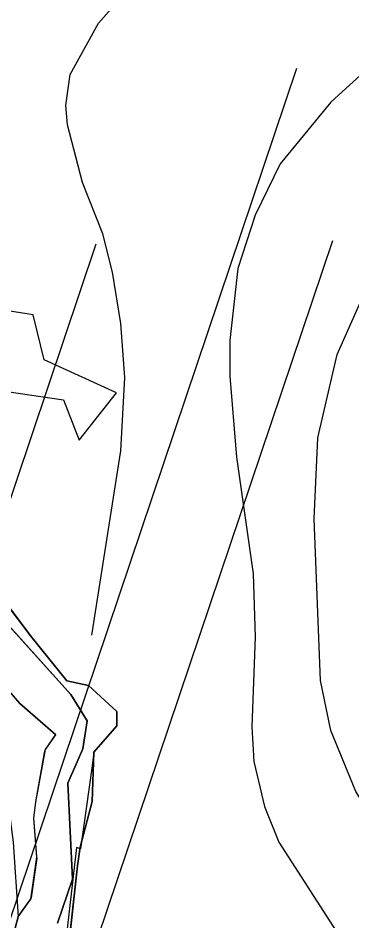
# Model space of a CAD drawing. Extents: x -662620 to -656370, y -1067090 to -1062990.
# Drawn here: x -657563.2 to -657488.8, y -1063587.6 to -1063386.5 of the extents above; entities that cross this region are included whole.
import ezdxf

# ---------------------------------------------------------------- set-up
doc = ezdxf.new("R2010")
doc.units = 0
for name, color, linetype in [('ELEK__VEDENÍ_VVN_-_NADZEMNÍ', 7, 'Continuous'), ('HRANICE_KATASTRÁLNÍHO_ÚZEMÍ', 7, 'Continuous'), ('OBVOD_PÚ', 7, 'Continuous'), ('OSTATNÍ_PLOCHA_-_STÁVAJÍCÍ', 7, 'Continuous'), ('Regionální_biokoridor_-_navržený', 7, 'Continuous'), ('TRVALÝ_TRÁVNÍ_POROST_-_NAVRŽENÝ', 7, 'Continuous'), ('VODNÍ_PLOCHA_-_STÁVAJÍCÍ', 7, 'Continuous'), ('VRSTEVNICE_ZDŮRAZNĚNÁ', 7, 'Continuous'), ('VRSTEVNICE_ZÁKLADNÍ', 7, 'Continuous')]:
    doc.layers.add(name, color=color, linetype=linetype)

msp = doc.modelspace()

# ---------------------------------------------------------------- linework, layer by layer
at = {"layer": 'ELEK__VEDENÍ_VVN_-_NADZEMNÍ'}
for points in [[(-657501.18, -1063397.76), (-657575.37, -1063617.98), (-657646.41, -1063829.16), (-657705.66, -1064005.12), (-657777.71, -1064219.22), (-657851.64, -1064438.97), (-657928.77, -1064667.77)], [(-657958.87, -1064261.58), (-657769.87, -1064102.93), (-657691.74, -1063870.37), (-657620.56, -1063659.3), (-657545.8, -1063436.8)], [(-657493.14, -1063436.15), (-657563.83, -1063645.87), (-657634.95, -1063857.32)]]:
    msp.add_lwpolyline(points, dxfattribs=at)
at = {"layer": 'HRANICE_KATASTRÁLNÍHO_ÚZEMÍ'}
for points in [[(-657595.22, -1063477.45), (-657590.47, -1063474.17), (-657568.25, -1063469.32), (-657553.02, -1063471.58), (-657549.58, -1063480.52), (-657541.22, -1063470), (-657557.34, -1063462.63), (-657559.8, -1063452.61), (-657569.72, -1063451.04), (-657592.92, -1063432.27), (-657597.24, -1063422.73), (-657608.25, -1063427.06), (-657608.25, -1063438.16), (-657618.57, -1063441.8), (-657628.86, -1063439.83)], [(-657457.62, -1063745.44), (-657567.62, -1063702.63), (-657569.97, -1063701.76), (-657562.64, -1063662.37), (-657552.91, -1063602.04), (-657549.9, -1063575.33), (-657549.35, -1063571.16), (-657546.64, -1063561.03), (-657546.26, -1063550.04), (-657541.18, -1063544.16), (-657541.2, -1063540.99), (-657547.46, -1063535.17), (-657552.28, -1063534.16), (-657560.35, -1063524.17), (-657572.03, -1063508.74), (-657584.38, -1063494.83)]]:
    msp.add_lwpolyline(points, dxfattribs=at)
at = {"layer": 'OBVOD_PÚ'}
for points in [[(-657572.03, -1063508.74), (-657560.35, -1063524.17)], [(-657552.28, -1063534.16), (-657560.35, -1063524.17)], [(-657547.46, -1063535.17), (-657552.28, -1063534.16)], [(-657547.46, -1063535.17), (-657541.2, -1063540.99)], [(-657541.18, -1063544.16), (-657541.2, -1063540.99)], [(-657541.18, -1063544.16), (-657546.26, -1063550.04)], [(-657546.64, -1063561.03), (-657546.26, -1063550.04)], [(-657546.64, -1063561.03), (-657549.35, -1063571.16)], [(-657549.9, -1063575.33), (-657549.35, -1063571.16)], [(-657552.91, -1063602.04), (-657549.9, -1063575.33)]]:
    msp.add_lwpolyline(points, dxfattribs=at)
at = {"layer": 'OSTATNÍ_PLOCHA_-_STÁVAJÍCÍ'}
for p, q in [((-657572.03, -1063508.74), (-657560.35, -1063524.17)), ((-657572.03, -1063508.74), (-657560.35, -1063524.17)), ((-657551.39, -1063537.2), (-657571.91, -1063514.48)), ((-657551.39, -1063537.2), (-657571.91, -1063514.48)), ((-657560.35, -1063524.17), (-657552.28, -1063534.16)), ((-657560.35, -1063524.17), (-657552.28, -1063534.16)), ((-657566.66, -1063534.75), (-657562.85, -1063539.13)), ((-657566.66, -1063534.75), (-657562.85, -1063539.13)), ((-657552.28, -1063534.16), (-657547.46, -1063535.17)), ((-657552.28, -1063534.16), (-657547.46, -1063535.17)), ((-657547.46, -1063535.17), (-657541.2, -1063540.99)), ((-657547.46, -1063535.17), (-657541.2, -1063540.99)), ((-657547.8, -1063543.03), (-657551.39, -1063537.2)), ((-657547.8, -1063543.03), (-657551.39, -1063537.2)), ((-657562.85, -1063539.13), (-657562.79, -1063539.16)), ((-657562.85, -1063539.13), (-657562.79, -1063539.16)), ((-657562.79, -1063539.16), (-657562.77, -1063539.19)), ((-657562.79, -1063539.16), (-657562.77, -1063539.19)), ((-657562.77, -1063539.19), (-657554.86, -1063546.06)), ((-657562.77, -1063539.19), (-657554.86, -1063546.06)), ((-657541.2, -1063540.99), (-657541.18, -1063544.16)), ((-657541.2, -1063540.99), (-657541.18, -1063544.16)), ((-657548.72, -1063549.28), (-657547.8, -1063543.03)), ((-657548.72, -1063549.28), (-657547.8, -1063543.03)), ((-657541.18, -1063544.16), (-657546.26, -1063550.04)), ((-657541.18, -1063544.16), (-657546.26, -1063550.04)), ((-657554.85, -1063546.07), (-657557.15, -1063549.39)), ((-657554.85, -1063546.07), (-657557.15, -1063549.39)), ((-657554.86, -1063546.06), (-657554.85, -1063546.07)), ((-657554.86, -1063546.06), (-657554.85, -1063546.07)), ((-657557.15, -1063549.39), (-657557.39, -1063550.15)), ((-657557.15, -1063549.39), (-657557.39, -1063550.15)), ((-657552.06, -1063556.93), (-657548.72, -1063549.28)), ((-657552.06, -1063556.93), (-657548.72, -1063549.28)), ((-657557.39, -1063550.15), (-657559.29, -1063561.11)), ((-657557.39, -1063550.15), (-657559.29, -1063561.11)), ((-657546.26, -1063550.04), (-657546.64, -1063561.03)), ((-657546.26, -1063550.04), (-657546.64, -1063561.03)), ((-657551.06, -1063578.27), (-657552.06, -1063556.93)), ((-657551.06, -1063578.27), (-657552.06, -1063556.93)), ((-657559.29, -1063561.11), (-657559.72, -1063564.62)), ((-657559.29, -1063561.11), (-657559.72, -1063564.62)), ((-657546.64, -1063561.03), (-657549.35, -1063571.16)), ((-657546.64, -1063561.03), (-657549.35, -1063571.16)), ((-657559.72, -1063564.62), (-657559.05, -1063573.3)), ((-657559.72, -1063564.62), (-657559.05, -1063573.3)), ((-657549.35, -1063571.16), (-657549.9, -1063575.33)), ((-657549.35, -1063571.16), (-657549.9, -1063575.33)), ((-657559, -1063573.59), (-657560.25, -1063582.46)), ((-657559, -1063573.59), (-657560.25, -1063582.46)), ((-657559.05, -1063573.3), (-657559, -1063573.59)), ((-657559.05, -1063573.3), (-657559, -1063573.59)), ((-657549.9, -1063575.33), (-657552.91, -1063602.04)), ((-657549.9, -1063575.33), (-657552.91, -1063602.04)), ((-657554.37, -1063588.09), (-657551.06, -1063578.27)), ((-657554.37, -1063588.09), (-657551.06, -1063578.27)), ((-657560.37, -1063582.65), (-657563.21, -1063586.59)), ((-657560.37, -1063582.65), (-657563.21, -1063586.59)), ((-657560.25, -1063582.46), (-657560.37, -1063582.65)), ((-657560.25, -1063582.46), (-657560.37, -1063582.65))]:
    msp.add_line(p, q, dxfattribs=at)
for points in [[(-657702.45, -1063357.53), (-657653.07, -1063412.9), (-657651.93, -1063414.17), (-657650.38, -1063415.89), (-657628.86, -1063439.83), (-657600.19, -1063470.8), (-657595.22, -1063477.45), (-657584.38, -1063494.83), (-657572.03, -1063508.74), (-657560.35, -1063524.17), (-657552.28, -1063534.16), (-657547.46, -1063535.17), (-657541.2, -1063540.99), (-657541.18, -1063544.16), (-657546.26, -1063550.04), (-657546.64, -1063561.03), (-657549.35, -1063571.16), (-657549.9, -1063575.33), (-657552.91, -1063602.04)], [(-657702.45, -1063357.53), (-657653.07, -1063412.9), (-657651.93, -1063414.17), (-657650.38, -1063415.89), (-657628.86, -1063439.83), (-657600.19, -1063470.8), (-657595.22, -1063477.45), (-657584.38, -1063494.83), (-657572.03, -1063508.74), (-657560.35, -1063524.17), (-657552.28, -1063534.16), (-657547.46, -1063535.17), (-657541.2, -1063540.99), (-657541.18, -1063544.16), (-657546.26, -1063550.04), (-657546.64, -1063561.03), (-657549.35, -1063571.16), (-657549.9, -1063575.33), (-657552.91, -1063602.04)], [(-657554.37, -1063588.09), (-657551.06, -1063578.27), (-657552.06, -1063556.93), (-657548.72, -1063549.28), (-657547.8, -1063543.03), (-657551.39, -1063537.2), (-657571.91, -1063514.48), (-657585.14, -1063499.82), (-657594.25, -1063483.22), (-657602.87, -1063470.98), (-657611.35, -1063463.4), (-657624.65, -1063448.86), (-657634.71, -1063439.61), (-657640.2, -1063433.96), (-657657.39, -1063413.41), (-657685.14, -1063379.31)], [(-657554.37, -1063588.09), (-657551.06, -1063578.27), (-657552.06, -1063556.93), (-657548.72, -1063549.28), (-657547.8, -1063543.03), (-657551.39, -1063537.2), (-657571.91, -1063514.48), (-657585.14, -1063499.82), (-657594.25, -1063483.22), (-657602.87, -1063470.98), (-657611.35, -1063463.4), (-657624.65, -1063448.86), (-657634.71, -1063439.61), (-657640.2, -1063433.96), (-657657.39, -1063413.41), (-657685.14, -1063379.31)], [(-657566.66, -1063534.75), (-657562.85, -1063539.13), (-657562.79, -1063539.16), (-657562.77, -1063539.19), (-657554.86, -1063546.06), (-657554.85, -1063546.07), (-657557.15, -1063549.39), (-657557.39, -1063550.15), (-657559.29, -1063561.11), (-657559.72, -1063564.62), (-657559.05, -1063573.3), (-657559, -1063573.59), (-657560.25, -1063582.46), (-657560.37, -1063582.65), (-657563.21, -1063586.59)], [(-657566.66, -1063534.75), (-657562.85, -1063539.13), (-657562.79, -1063539.16), (-657562.77, -1063539.19), (-657554.86, -1063546.06), (-657554.85, -1063546.07), (-657557.15, -1063549.39), (-657557.39, -1063550.15), (-657559.29, -1063561.11), (-657559.72, -1063564.62), (-657559.05, -1063573.3), (-657559, -1063573.59), (-657560.25, -1063582.46), (-657560.37, -1063582.65), (-657563.21, -1063586.59)]]:
    msp.add_lwpolyline(points, dxfattribs=at)
at = {"layer": 'Regionální_biokoridor_-_navržený'}
msp.add_lwpolyline([(-657567.24, -1063515.06), (-657560.35, -1063524.17), (-657556.29, -1063529.2), (-657552.28, -1063534.16), (-657547.46, -1063535.17), (-657541.2, -1063540.99), (-657541.18, -1063544.16), (-657546.26, -1063550.04), (-657546.76, -1063553.55), (-657549.3, -1063571.55), (-657550.12, -1063571.24), (-657553.38, -1063599.02)], dxfattribs=at)
at = {"layer": 'TRVALÝ_TRÁVNÍ_POROST_-_NAVRŽENÝ'}
msp.add_lwpolyline([(-657716.81, -1063380.56), (-657698.86, -1063396.19), (-657690.89, -1063404.49), (-657659.05, -1063439.36), (-657642.38, -1063460.61), (-657605.43, -1063500.78), (-657581.73, -1063527.78), (-657578.34, -1063532.35), (-657568.84, -1063549.45), (-657565.72, -1063558.71), (-657564.25, -1063570.02), (-657563.13, -1063586.65), (-657564.1, -1063590.29), (-657560.63, -1063606.71), (-657569.65, -1063623.34), (-657570.07, -1063629.25), (-657571.08, -1063643.57), (-657572.91, -1063651.86), (-657573.14, -1063668.52), (-657578.67, -1063682.25), (-657580.27, -1063693.51), (-657591.19, -1063744.21)], dxfattribs=at)
at = {"layer": 'VODNÍ_PLOCHA_-_STÁVAJÍCÍ'}
for p, q in [((-657571.91, -1063514.48), (-657551.39, -1063537.2)), ((-657562.77, -1063539.19), (-657571.74, -1063528.68)), ((-657551.39, -1063537.2), (-657547.8, -1063543.03)), ((-657554.77, -1063546.13), (-657562.77, -1063539.19)), ((-657547.8, -1063543.03), (-657548.72, -1063549.28)), ((-657557.07, -1063549.45), (-657554.77, -1063546.13)), ((-657559.21, -1063561.17), (-657557.07, -1063549.45)), ((-657548.72, -1063549.28), (-657552.06, -1063556.93)), ((-657552.06, -1063556.93), (-657551.06, -1063578.27)), ((-657559.64, -1063564.68), (-657559.21, -1063561.17)), ((-657558.97, -1063573.36), (-657559.64, -1063564.68)), ((-657560.29, -1063582.72), (-657558.97, -1063573.36)), ((-657551.06, -1063578.27), (-657554.37, -1063588.09)), ((-657563.13, -1063586.65), (-657560.29, -1063582.72)), ((-657564.1, -1063590.29), (-657563.13, -1063586.65))]:
    msp.add_line(p, q, dxfattribs=at)
for points in [[(-657719.31, -1063359.4), (-657709.65, -1063359.82), (-657703.45, -1063363.24), (-657693.91, -1063369.95), (-657685.14, -1063379.31), (-657657.39, -1063413.41), (-657640.2, -1063433.96), (-657634.71, -1063439.61), (-657624.65, -1063448.86), (-657611.35, -1063463.4), (-657602.87, -1063470.98), (-657594.25, -1063483.22), (-657585.14, -1063499.82), (-657571.91, -1063514.48), (-657551.39, -1063537.2), (-657547.8, -1063543.03), (-657548.72, -1063549.28), (-657552.06, -1063556.93), (-657551.06, -1063578.27), (-657554.37, -1063588.09)], [(-657564.1, -1063590.29), (-657563.13, -1063586.65), (-657560.29, -1063582.72), (-657558.97, -1063573.36), (-657559.64, -1063564.68), (-657559.21, -1063561.17), (-657557.07, -1063549.45), (-657554.77, -1063546.13), (-657562.77, -1063539.19), (-657571.74, -1063528.68), (-657574.2, -1063523.02), (-657595.02, -1063500.24), (-657597.45, -1063495.5), (-657598.98, -1063489.97), (-657607, -1063476.48), (-657619.28, -1063466.91), (-657627.14, -1063459.69), (-657636.09, -1063447), (-657651.56, -1063435.68), (-657658.35, -1063427.54), (-657661.78, -1063421.77), (-657671.1, -1063408.22), (-657694.93, -1063380.47), (-657709.92, -1063366.99)]]:
    msp.add_lwpolyline(points, dxfattribs=at)
at = {"layer": 'VRSTEVNICE_ZDŮRAZNĚNÁ'}
msp.add_lwpolyline([(-657460.37, -1063589.96), (-657474.09, -1063577.52), (-657480.24, -1063570.95), (-657487.96, -1063558.8), (-657493.53, -1063545.22), (-657495.82, -1063534.07), (-657497.25, -1063498.05), (-657496.39, -1063480.04), (-657492.1, -1063461.46), (-657484.1, -1063443.45), (-657479.52, -1063436.59), (-657471.66, -1063428.3), (-657462.37, -1063422.72), (-657452.08, -1063417.86), (-657444.5, -1063416.29)], dxfattribs=at)
at = {"layer": 'VRSTEVNICE_ZÁKLADNÍ'}
for points in [[(-657368.03, -1063349.26), (-657376.61, -1063352.69), (-657422.92, -1063367.84), (-657457.23, -1063380.27), (-657474.38, -1063389.42), (-657482.81, -1063395.57), (-657493.53, -1063405.29), (-657504.82, -1063419.01), (-657510.4, -1063430.44), (-657514.26, -1063442.31), (-657515.97, -1063458.32), (-657515.97, -1063466.32), (-657514.54, -1063484.33), (-657510.82, -1063510.34), (-657510.4, -1063524.35), (-657511.11, -1063544.36), (-657510.68, -1063552.08), (-657508.25, -1063562.08), (-657505.11, -1063570.09), (-657490.96, -1063591.96), (-657485.02, -1063602.86), (-657483.21, -1063612.56), (-657482.43, -1063627.34), (-657485.24, -1063651.85)], [(-657368.03, -1063349.26), (-657376.61, -1063352.69), (-657422.92, -1063367.84), (-657457.23, -1063380.27), (-657474.38, -1063389.42), (-657482.81, -1063395.57), (-657493.53, -1063405.29), (-657504.82, -1063419.01), (-657510.4, -1063430.44), (-657514.26, -1063442.31), (-657515.97, -1063458.32), (-657515.97, -1063466.32), (-657514.54, -1063484.33), (-657510.82, -1063510.34), (-657510.4, -1063524.35), (-657511.11, -1063544.36), (-657510.68, -1063552.08), (-657508.25, -1063562.08), (-657505.11, -1063570.09), (-657490.96, -1063591.96), (-657485.02, -1063602.86), (-657483.21, -1063612.56), (-657482.43, -1063627.34), (-657485.24, -1063651.85)], [(-657546.75, -1063523.97), (-657540.27, -1063482.9), (-657539.41, -1063466.61), (-657540.27, -1063454.6), (-657542.13, -1063443.16), (-657544.27, -1063434.59), (-657548.84, -1063423.15), (-657552.13, -1063410.29), (-657552.56, -1063406), (-657551.56, -1063399.14), (-657545.27, -1063387.71), (-657536.84, -1063378.13)], [(-657546.75, -1063523.97), (-657540.27, -1063482.9), (-657539.41, -1063466.61), (-657540.27, -1063454.6), (-657542.13, -1063443.16), (-657544.27, -1063434.59), (-657548.84, -1063423.15), (-657552.13, -1063410.29), (-657552.56, -1063406), (-657551.56, -1063399.14), (-657545.27, -1063387.71), (-657536.84, -1063378.13)]]:
    msp.add_lwpolyline(points, dxfattribs=at)

doc.saveas('drawing.dxf')
